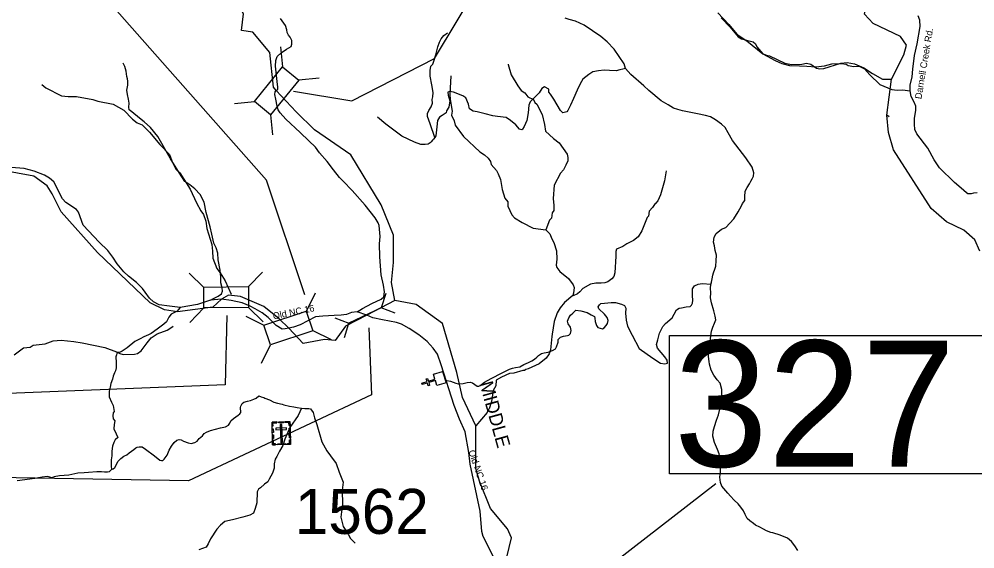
# Model space of a CAD drawing. Extents: x 1248089 to 1457196, y 820910 to 988753.
# Drawn here: x 1308265 to 1318874, y 942316 to 948203 of the extents above; entities that cross this region are included whole.
import ezdxf

# ---------------------------------------------------------------- set-up
doc = ezdxf.new("R2010")
doc.units = 0
for name, color, linetype in [('Exist Cultural Cemetery CELL', 7, 'Continuous'), ('Exist Cultural Church CELL', 7, 'Continuous'), ('Exist Hydrographic Creek Single Shore', 7, 'Continuous'), ('Exist Hydrographic Misc Water Feature', 7, 'Continuous'), ('Exist Road Non-System Type 51', 7, 'Continuous'), ('Exist Road Secondary Structure Culvert CELL', 7, 'Continuous'), ('Exist Road Secondary Structure Standard Bridge CELL', 7, 'Continuous'), ('Exist Road Secondary Structure Standard Bridge Number Label', 7, 'Continuous'), ('Exist Road Secondary Type 10 Attributed', 7, 'Continuous'), ('Exist Road Secondary Type 41 Attributed', 7, 'Continuous'), ('Exist Road Secondary Type 51 Attributed', 7, 'Continuous'), ('Exist Road Secondary Type 51 Label', 7, 'Continuous'), ('Prop Guardrail Anchor Unit CELL', 7, 'Continuous'), ('Prop Lane Lines', 7, 'Continuous'), ('Scratch_Level_4', 7, 'Continuous')]:
    doc.layers.add(name, color=color, linetype=linetype)

msp = doc.modelspace()

# ---------------------------------------------------------------- linework, layer by layer
at = {"layer": 'Exist Cultural Cemetery CELL'}
for points in [[(1311072, 943725), (1311271, 943732), (1311278, 943477), (1311079, 943471)], [(1311073, 943682), (1311084, 943682), (1311083, 943715), (1311124, 943716), (1311123, 943727), (1311072, 943725)], [(1311146, 943728), (1311197, 943729), (1311198, 943718), (1311146, 943716)], [(1311181, 943699), (1311163, 943699), (1311169, 943496), (1311188, 943497)], [(1311272, 943688), (1311261, 943688), (1311260, 943720), (1311219, 943719), (1311219, 943730), (1311271, 943731)], [(1311075, 943608), (1311074, 943651), (1311085, 943652), (1311087, 943608)], [(1311114, 943659), (1311115, 943640), (1311233, 943644), (1311232, 943662)], [(1311263, 943615), (1311261, 943658), (1311273, 943658), (1311274, 943615)], [(1311265, 943549), (1311263, 943592), (1311275, 943593), (1311276, 943549)], [(1311077, 943541), (1311076, 943584), (1311087, 943584), (1311089, 943541)], [(1311112, 943472), (1311112, 943483), (1311090, 943483), (1311089, 943523), (1311078, 943523), (1311079, 943471)], [(1311136, 943484), (1311221, 943487), (1311222, 943475), (1311137, 943473)], [(1311245, 943476), (1311245, 943487), (1311267, 943488), (1311266, 943529), (1311277, 943529), (1311278, 943477)]]:
    msp.add_lwpolyline(points, close=True, dxfattribs=at)
at = {"layer": 'Exist Cultural Church CELL'}
msp.add_lwpolyline([(1312902, 944132), (1312886, 944186), (1312813, 944164), (1312822, 944133), (1312807, 944129), (1312798, 944159), (1312740, 944142), (1312735, 944157), (1312793, 944175), (1312784, 944205), (1312799, 944210), (1312808, 944179), (1312881, 944201), (1312864, 944257), (1312966, 944288), (1313004, 944163)], close=True, dxfattribs=at)
at = {"layer": 'Exist Hydrographic Creek Single Shore'}
for points in [[(1311047, 947831), (1310858, 948058), (1310733, 948077), (1310757, 948262), (1310481, 948756), (1310139, 949185), (1309835, 949522), (1309411, 949947), (1309262, 950054)], [(1317921, 947117), (1317896, 947134), (1317947, 947534), (1318087, 947807), (1318114, 947915), (1318050, 948008), (1317745, 948155), (1317647, 948259), (1317665, 948340), (1317879, 948570), (1317939, 948634), (1318041, 948683), (1318108, 948716), (1318151, 948781), (1318179, 948915), (1318070, 949093)], [(1311120, 947409), (1311089, 947447), (1311047, 947831)], [(1312437, 945075), (1312399, 945277), (1312420, 945497), (1312420, 945802), (1312284, 946138), (1311948, 946694), (1311542, 946972), (1311341, 947172), (1311120, 947409)], [(1318928, 945626), (1318872, 945752), (1318750, 945857), (1318560, 945952), (1318388, 946097), (1317970, 946749), (1317916, 946944), (1317896, 947134)], [(1310511, 945092), (1310416, 945001), (1310024, 944952), (1309879, 944973), (1309718, 945049), (1309136, 945609), (1308733, 946062), (1308630, 946260), (1308577, 946352), (1308427, 946456), (1307923, 946551)], [(1311258, 944769), (1311152, 944873), (1310981, 945010), (1310723, 945120), (1310590, 945135), (1310511, 945092)], [(1312437, 945075), (1312126, 944915), (1311887, 944792), (1311772, 944633), (1311654, 944644), (1311419, 944598), (1311258, 944769)], [(1313654, 942117), (1313730, 942439), (1313687, 942539), (1313496, 942764), (1313374, 943068), (1313334, 943210), (1313334, 943685), (1313186, 943999), (1313123, 944276), (1312966, 944820), (1312672, 945030), (1312437, 945075)]]:
    msp.add_lwpolyline(points, dxfattribs=at)
at = {"layer": 'Exist Hydrographic Misc Water Feature'}
for points in [[(1316056, 948218), (1316158, 948113), (1316246, 948007), (1316285, 947983), (1316412, 947951), (1316440, 947927), (1316455, 947895), (1316519, 947817), (1316571, 947797), (1316595, 947793), (1316765, 947713), (1316837, 947699), (1316953, 947703), (1317005, 947714), (1317053, 947701), (1317116, 947659), (1317152, 947652), (1317196, 947655), (1317386, 947713), (1317458, 947719), (1317537, 947705), (1317641, 947663), (1317739, 947598), (1317848, 947536), (1317947, 947534)], [(1313695, 947701), (1313692, 947697), (1313726, 947583), (1313799, 947462), (1313838, 947409), (1313877, 947384), (1313910, 947339), (1313974, 947310), (1313989, 947277), (1314012, 947257), (1314070, 947143), (1314097, 947031), (1314108, 946959), (1314198, 946876), (1314259, 946828), (1314348, 946703), (1314355, 946666), (1314354, 946629), (1314335, 946581), (1314306, 946529), (1314273, 946490), (1314204, 946357), (1314192, 946210), (1314202, 946133), (1314199, 946078), (1314183, 946050), (1314173, 945990), (1314153, 945969), (1314112, 945861)], [(1313057, 947573), (1313046, 947370), (1313049, 947309), (1313070, 947179), (1313065, 947135), (1313094, 947074), (1313104, 947025), (1313198, 946900), (1313380, 946729), (1313431, 946696), (1313470, 946659), (1313499, 946622), (1313506, 946586), (1313565, 946520), (1313584, 946484), (1313607, 946419), (1313626, 946311), (1313656, 946214), (1313691, 946173), (1313690, 946126), (1313734, 946028), (1313765, 945995), (1313848, 945942), (1313970, 945880), (1314112, 945861)], [(1308518, 947475), (1308561, 947438), (1308737, 947352), (1308809, 947343), (1308901, 947343), (1309084, 947310), (1309138, 947291), (1309307, 947259), (1309426, 947192), (1309522, 947090), (1309577, 947051), (1309630, 947028), (1309711, 946947), (1309825, 946809), (1309935, 946698), (1309961, 946627), (1310005, 946536), (1310048, 946495), (1310162, 946313), (1310235, 946163), (1310283, 946073), (1310310, 946032), (1310336, 945956), (1310348, 945876), (1310404, 945698), (1310412, 945626), (1310414, 945546), (1310460, 945433), (1310497, 945384), (1310551, 945295), (1310619, 945145)], [(1315446, 946517), (1315428, 946404), (1315386, 946252), (1315356, 946185), (1315328, 946154), (1315324, 946155), (1315295, 946108), (1315260, 946067), (1315250, 946013), (1315238, 945997), (1315177, 945849), (1315135, 945782), (1315086, 945742), (1315009, 945706), (1314968, 945676), (1314896, 945645), (1314887, 945622), (1314888, 945569), (1314879, 945383), (1314865, 945344), (1314844, 945316), (1314799, 945285), (1314767, 945274), (1314727, 945269), (1314667, 945270), (1314606, 945259), (1314521, 945211), (1314488, 945172), (1314464, 945149), (1314415, 945128), (1314411, 945130)], [(1314112, 945861), (1314155, 945817), (1314178, 945760), (1314201, 945719), (1314231, 945627), (1314235, 945534), (1314225, 945467), (1314232, 945443), (1314267, 945398), (1314364, 945319), (1314414, 945250), (1314425, 945222), (1314420, 945158), (1314411, 945130)], [(1314411, 945130), (1314319, 945054), (1314270, 944995), (1314237, 944940), (1314204, 944842), (1314183, 944701), (1314177, 944675), (1314163, 944527), (1314150, 944483), (1314117, 944435), (1314039, 944372), (1313916, 944317), (1313888, 944309), (1313876, 944297), (1313856, 944299), (1313755, 944269), (1313707, 944264), (1313618, 944226), (1313561, 944191), (1313555, 944129), (1313528, 944078), (1313509, 943954), (1313483, 943874), (1313469, 943859), (1313460, 943833), (1313334, 943685)], [(1308209, 944473), (1308315, 944551), (1308388, 944559), (1308420, 944579), (1308553, 944596), (1308641, 944628), (1308730, 944634), (1308873, 944620), (1308965, 944606), (1309216, 944554), (1309347, 944507), (1309383, 944487), (1309418, 944475), (1309547, 944480), (1309579, 944488), (1309620, 944516), (1309686, 944607), (1309731, 944662), (1309798, 944707), (1309907, 944745), (1309972, 944787), (1309976, 944792)]]:
    msp.add_lwpolyline(points, dxfattribs=at)
at = {"layer": 'Exist Road Non-System Type 51'}
for points in [[(1316021, 948272), (1316143, 948142), (1316236, 948031), (1316342, 947963), (1316521, 947818), (1316656, 947744), (1316730, 947710), (1316818, 947688), (1316929, 947685), (1317010, 947681), (1317109, 947674), (1317204, 947685), (1317285, 947706), (1317389, 947710), (1317447, 947701), (1317469, 947686), (1317532, 947676), (1317591, 947681), (1317647, 947649), (1317708, 947584), (1317819, 947478), (1317954, 947421), (1318013, 947415), (1318071, 947417), (1318154, 947406)], [(1314997, 947654), (1314982, 947706), (1314869, 947869), (1314792, 947952), (1314722, 948009), (1314538, 948134), (1314441, 948179), (1314371, 948197), (1314326, 948213)], [(1312880, 946886), (1312827, 947040), (1312798, 947121), (1312798, 947155), (1312811, 947189), (1312840, 947229), (1312852, 947270), (1312849, 947311), (1312858, 947338), (1312861, 947387), (1312847, 947473), (1312829, 947568), (1312829, 947633), (1312836, 947679), (1312856, 947701), (1312872, 947746), (1312890, 947807), (1312913, 947893), (1312931, 947945), (1312951, 947983), (1312978, 948022), (1313021, 948051)], [(1310389, 945079), (1310414, 945094), (1310475, 945123), (1310513, 945149), (1310524, 945181), (1310519, 945218), (1310503, 945271), (1310504, 945335), (1310498, 945413), (1310475, 945528), (1310471, 945602), (1310451, 945661), (1310426, 945714), (1310405, 945813), (1310385, 945893), (1310341, 946055), (1310318, 946167), (1310274, 946253), (1310215, 946316), (1310161, 946360), (1310106, 946398), (1310045, 946490), (1309942, 946658), (1309804, 946899), (1309724, 947000), (1309654, 947060), (1309602, 947101), (1309515, 947171), (1309488, 947195), (1309482, 947224), (1309485, 947267), (1309479, 947315), (1309468, 947366), (1309462, 947413), (1309471, 947468), (1309473, 947514), (1309468, 947538), (1309459, 947566), (1309453, 947625), (1309437, 947676), (1309418, 947712)], [(1314997, 947654), (1314968, 947647), (1314932, 947638), (1314894, 947629), (1314817, 947631), (1314758, 947634), (1314695, 947629), (1314632, 947616), (1314589, 947588), (1314524, 947534), (1314492, 947482), (1314458, 947412), (1314420, 947320), (1314384, 947245), (1314355, 947189), (1314343, 947171), (1314300, 947162), (1314273, 947187), (1314199, 947315), (1314165, 947370), (1314145, 947390), (1314143, 947424), (1314095, 947449), (1314068, 947433), (1314037, 947385), (1313937, 947282), (1313921, 947245), (1313917, 947162), (1313899, 947078), (1313872, 947011), (1313854, 946979), (1313845, 946972), (1313820, 946979), (1313779, 947029), (1313721, 947076), (1313671, 947108), (1313574, 947119), (1313522, 947128), (1313439, 947151), (1313349, 947171), (1313306, 947180), (1313265, 947205), (1313252, 947257), (1313225, 947329), (1313189, 947351), (1313088, 947390), (1313043, 947397), (1313022, 947392), (1313027, 947356), (1313047, 947293), (1313034, 947223), (1313009, 947184), (1313004, 947160), (1312962, 947132), (1312932, 947114), (1312910, 947076), (1312901, 947006), (1312892, 946907), (1312880, 946886)], [(1315945, 945257), (1315964, 945357), (1315973, 945384), (1315989, 945425), (1316000, 945457), (1316004, 945518), (1316007, 945581), (1315993, 945633), (1315984, 945685), (1315971, 945723), (1315980, 945779), (1316004, 945822), (1316063, 945867), (1316110, 945888), (1316198, 945985), (1316248, 946062), (1316284, 946128), (1316293, 946155), (1316320, 946189), (1316320, 946229), (1316324, 946290), (1316347, 946331), (1316372, 946372), (1316388, 946401), (1316403, 946428), (1316417, 946457), (1316421, 946496), (1316403, 946559), (1316331, 946661), (1316257, 946758), (1316185, 946855), (1316135, 946938), (1316101, 947000), (1316061, 947037), (1315995, 947082), (1315941, 947118), (1315885, 947131), (1315795, 947149), (1315720, 947165), (1315630, 947183), (1315578, 947197), (1315529, 947213), (1315470, 947249), (1315393, 947294), (1315253, 947411), (1315198, 947460), (1315054, 947589), (1314997, 947654)], [(1312880, 946886), (1312863, 946869), (1312853, 946859), (1312839, 946840), (1312827, 946828), (1312804, 946814), (1312773, 946808), (1312724, 946809), (1312654, 946836), (1312512, 946903), (1312335, 947036), (1312244, 947113)], [(1313013, 944189), (1313055, 944180), (1313083, 944168), (1313111, 944159), (1313139, 944150), (1313195, 944154), (1313240, 944164), (1313271, 944169), (1313297, 944162), (1313351, 944124), (1313369, 944126), (1313381, 944131), (1313432, 944168), (1313506, 944209), (1313625, 944272), (1313707, 944312), (1313742, 944326), (1313775, 944331), (1313822, 944340), (1313869, 944365), (1313918, 944387), (1313956, 944406), (1313987, 944424), (1314012, 944446), (1314031, 944464), (1314062, 944487), (1314092, 944493), (1314137, 944502), (1314186, 944520), (1314219, 944539), (1314229, 944561), (1314247, 944612), (1314250, 944643), (1314274, 944667), (1314307, 944681), (1314352, 944686), (1314368, 944690), (1314384, 944709), (1314392, 944744), (1314384, 944780), (1314361, 944817), (1314352, 944846), (1314365, 944883), (1314387, 944914), (1314410, 944934), (1314429, 944955), (1314443, 944968), (1314500, 944963), (1314570, 944944), (1314615, 944918), (1314650, 944897), (1314655, 944880), (1314659, 944843), (1314675, 944798), (1314690, 944778), (1314741, 944761), (1314758, 944773), (1314781, 944798), (1314797, 944822), (1314802, 944853), (1314793, 944888), (1314762, 944923), (1314699, 944984), (1314694, 945007), (1314706, 945029), (1314723, 945042), (1314762, 945045), (1314835, 945054), (1314884, 945054), (1314952, 945036), (1314983, 945019), (1315000, 944991), (1314995, 944935), (1315002, 944857), (1315019, 944791), (1315071, 944692), (1315148, 944542), (1315301, 944435), (1315385, 944381), (1315432, 944373), (1315463, 944381), (1315459, 944413), (1315433, 944449), (1315350, 944545), (1315341, 944589), (1315353, 944641), (1315372, 944713), (1315412, 944786), (1315440, 944821), (1315513, 944882), (1315536, 944925), (1315562, 944974), (1315590, 944991), (1315619, 944996), (1315668, 945004), (1315712, 945011), (1315727, 945025), (1315740, 945046), (1315743, 945081), (1315738, 945128), (1315740, 945181)], [(1315740, 945181), (1315741, 945207), (1315762, 945240), (1315802, 945257), (1315846, 945264), (1315945, 945257)], [(1315922, 944555), (1315935, 944615), (1315943, 944685), (1315950, 944735), (1315967, 944780), (1315984, 944824), (1315997, 944862), (1315992, 944902), (1315975, 944960), (1315949, 945051), (1315941, 945105), (1315944, 945163), (1315941, 945213), (1315944, 945253), (1315949, 945279)], [(1310053, 944997), (1310030, 944973), (1310021, 944958), (1309990, 944944), (1309952, 944926), (1309928, 944891), (1309900, 944838), (1309870, 944815), (1309798, 944757), (1309729, 944711), (1309702, 944694), (1309650, 944673), (1309607, 944651), (1309549, 944619), (1309463, 944551), (1309409, 944514), (1309388, 944503), (1309366, 944500), (1309351, 944488), (1309345, 944473), (1309338, 944452), (1309342, 944389), (1309342, 944328), (1309334, 944294), (1309324, 944273), (1309307, 944237), (1309301, 944201), (1309284, 944153), (1309274, 944114), (1309266, 944069), (1309265, 944004), (1309289, 943947), (1309307, 943911), (1309320, 943843), (1309309, 943827), (1309306, 943794), (1309307, 943762), (1309326, 943739), (1309320, 943699), (1309316, 943650), (1309341, 943595), (1309361, 943554), (1309332, 943529), (1309315, 943500), (1309301, 943457), (1309295, 943401), (1309294, 943349), (1309286, 943307), (1309286, 943260), (1309287, 943234), (1309291, 943199)], [(1316908, 942297), (1316875, 942351), (1316838, 942400), (1316795, 942437), (1316712, 942467), (1316630, 942493), (1316608, 942498), (1316561, 942517), (1316529, 942534), (1316486, 942559), (1316440, 942580), (1316415, 942600), (1316375, 942627), (1316348, 942654), (1316323, 942699), (1316306, 942739), (1316275, 942780), (1316246, 942816), (1316203, 942859), (1316162, 942902), (1316130, 942935), (1316088, 942986), (1316064, 943015), (1316049, 943055), (1316044, 943115), (1316052, 943173), (1316051, 943227), (1316053, 943287), (1316036, 943374), (1316018, 943420), (1315985, 943499), (1315967, 943567), (1315968, 943623), (1315983, 943675), (1316007, 943747), (1316030, 943804), (1316044, 943870), (1316057, 943926), (1316065, 943986), (1316064, 944032), (1316065, 944086), (1316047, 944156), (1316015, 944195), (1315977, 944246), (1315946, 944303), (1315930, 944369), (1315924, 944399), (1315919, 944453), (1315920, 944497), (1315922, 944555)], [(1309291, 943199), (1309309, 943207), (1309329, 943222), (1309344, 943253), (1309362, 943286), (1309374, 943303), (1309393, 943321), (1309426, 943346), (1309461, 943362), (1309487, 943382), (1309538, 943420), (1309560, 943439), (1309576, 943445), (1309597, 943451), (1309629, 943449), (1309666, 943423), (1309768, 943352), (1309827, 943303), (1309847, 943297), (1309859, 943297), (1309875, 943314), (1309908, 943356), (1309916, 943375), (1309931, 943414), (1309955, 943457), (1309986, 943500), (1310015, 943524), (1310042, 943532), (1310062, 943529), (1310090, 943514), (1310142, 943495), (1310174, 943489), (1310216, 943498), (1310243, 943512), (1310263, 943541), (1310301, 943573), (1310319, 943597), (1310345, 943614), (1310389, 943633), (1310443, 943648), (1310501, 943662), (1310554, 943674), (1310589, 943691), (1310604, 943715), (1310615, 943738), (1310644, 943764), (1310697, 943803), (1310716, 943816), (1310726, 943832), (1310722, 943887), (1310726, 943903), (1310742, 943932), (1310761, 943946), (1310799, 943958), (1310834, 943966), (1310871, 943980), (1310895, 943992), (1310925, 944016)], [(1310925, 944016), (1310951, 944005), (1310980, 943998), (1310993, 943992), (1311044, 943972), (1311093, 943947), (1311133, 943935), (1311185, 943923), (1311204, 943917), (1311267, 943902), (1311313, 943896), (1311351, 943889), (1311401, 943880)], [(1311401, 943880), (1311364, 943797), (1311270, 943664), (1311215, 943537), (1311192, 943465), (1311156, 943403), (1311127, 943341), (1311107, 943315), (1311097, 943263), (1311097, 943214), (1311078, 943159), (1311039, 943090), (1311026, 943061), (1310990, 943035), (1310945, 942996), (1310922, 942980), (1310909, 942950), (1310905, 942827), (1310886, 942765), (1310866, 942713), (1310827, 942690), (1310749, 942670), (1310635, 942638), (1310548, 942621), (1310499, 942579), (1310460, 942534), (1310391, 942429), (1310363, 942372), (1310340, 942336), (1310259, 942304)], [(1311401, 943880), (1311436, 943878), (1311481, 943878), (1311501, 943872), (1311530, 943830), (1311543, 943774), (1311569, 943699), (1311625, 943507), (1311680, 943406), (1311722, 943351), (1311784, 943266), (1311817, 943169), (1311862, 943058), (1311852, 942970), (1311856, 942810), (1311843, 942729), (1311836, 942670), (1311862, 942566), (1311917, 942481), (1311944, 942433), (1311996, 942380)], [(1309291, 943199), (1309272, 943180), (1309263, 943173), (1309246, 943167), (1309212, 943167), (1309179, 943174), (1309127, 943171), (1309035, 943164), (1308988, 943160), (1308915, 943157), (1308816, 943136), (1308714, 943128), (1308654, 943116), (1308636, 943110), (1308616, 943106), (1308607, 943113), (1308575, 943119), (1308520, 943112), (1308439, 943098), (1308243, 943073)]]:
    msp.add_lwpolyline(points, dxfattribs=at)
at = {"layer": 'Exist Road Secondary Structure Culvert CELL'}
for p, q in [((1312335, 945154), (1312284, 944996)), ((1312284, 944996), (1311926, 944824)), ((1312440, 944936), (1312284, 944996)), ((1311771, 944883), (1311926, 944824)), ((1311876, 944665), (1311926, 944824))]:
    msp.add_line(p, q, dxfattribs=at)
at = {"layer": 'Exist Road Secondary Structure Standard Bridge CELL'}
for p, q in [((1311167, 947896), (1311190, 947671)), ((1311594, 947547), (1311369, 947524)), ((1310879, 947284), (1310654, 947261)), ((1311055, 947141), (1311078, 946916)), ((1310968, 945392), (1310810, 945230)), ((1310314, 945221), (1310152, 945380)), ((1311454, 944958), (1311555, 945160)), ((1310316, 944995), (1310158, 944833)), ((1310973, 944840), (1310812, 944998)), ((1310780, 944903), (1310983, 944802)), ((1311525, 944743), (1311728, 944642)), ((1310955, 944380), (1311056, 944582))]:
    msp.add_line(p, q, dxfattribs=at)
for points in [[(1311369, 947524), (1311056, 947140), (1310876, 947287), (1311190, 947671)], [(1310812, 944998), (1310316, 944994), (1310314, 945225), (1310810, 945230)], [(1310983, 944802), (1311453, 944959), (1311527, 944739), (1311056, 944582)]]:
    msp.add_lwpolyline(points, close=True, dxfattribs=at)
at = {"layer": 'Exist Road Secondary Structure Standard Bridge Number Label'}
msp.add_line((1313829, 941362), (1315998, 943041), dxfattribs=at)
for points in [[(1311436, 945141), (1311012, 946414), (1306982, 950975), (1306487, 954475)], [(1311311, 947403), (1311959, 947293), (1312875, 947766), (1314091, 949788)], [(1310571, 944911), (1310551, 944139), (1307678, 944024)]]:
    msp.add_lwpolyline(points, dxfattribs=at)
msp.add_lwpolyline([(1315483, 944687), (1319199, 944687), (1319199, 943151), (1315483, 943151)], close=True, dxfattribs=at)
at = {"layer": 'Exist Road Secondary Type 10 Attributed'}
msp.add_lwpolyline([(1318899, 946272), (1318858, 946270), (1318832, 946263), (1318797, 946263), (1318781, 946272), (1318721, 946325), (1318646, 946386), (1318481, 946551), (1318423, 946639), (1318353, 946767), (1318228, 946928), (1318208, 946977), (1318202, 947035), (1318205, 947102), (1318220, 947188), (1318219, 947236), (1318201, 947280), (1318167, 947344), (1318154, 947406), (1318155, 947467), (1318178, 947563), (1318187, 947645), (1318202, 947800), (1318233, 947928), (1318267, 948119), (1318264, 948191), (1318244, 948240)], dxfattribs=at)
at = {"layer": 'Exist Road Secondary Type 41 Attributed'}
for points in [[(1310511, 945092), (1310389, 945079), (1310246, 945030), (1310053, 944997), (1309935, 945013), (1309820, 945028), (1309755, 945063), (1309711, 945102), (1309664, 945167), (1309634, 945210), (1309566, 945277), (1309479, 945347), (1309428, 945393), (1309354, 945482), (1309305, 945557), (1309249, 945633), (1309153, 945725), (1308977, 945915), (1308924, 946057), (1308901, 946087), (1308783, 946165), (1308748, 946204), (1308652, 946396), (1308603, 946436), (1308546, 946469), (1308433, 946515), (1308321, 946542), (1308033, 946566)], [(1311258, 944769), (1311218, 944760), (1311184, 944759), (1311120, 944798), (1311030, 944888), (1310962, 944941), (1310885, 944984), (1310831, 945014), (1310739, 945049), (1310619, 945075), (1310511, 945092)], [(1312018, 944950), (1311954, 944942), (1311899, 944919), (1311838, 944914), (1311762, 944908), (1311637, 944902), (1311556, 944894), (1311385, 944804), (1311311, 944781), (1311258, 944769)]]:
    msp.add_lwpolyline(points, dxfattribs=at)
at = {"layer": 'Exist Road Secondary Type 51 Attributed'}
for points in [[(1311120, 947409), (1311136, 947426), (1311136, 947447), (1311128, 947508), (1311111, 947680), (1311113, 947742), (1311130, 947786), (1311175, 947828), (1311232, 947869), (1311285, 947900), (1311293, 947924), (1311291, 947965), (1311272, 948001), (1311255, 948026), (1311242, 948054), (1311238, 948083), (1311221, 948130), (1311166, 948210)], [(1312018, 944950), (1312078, 944989), (1312179, 945042), (1312285, 945091), (1312315, 945116), (1312321, 945171), (1312311, 945245), (1312283, 945362), (1312268, 945560), (1312264, 945706), (1312271, 945786), (1312260, 945909), (1312251, 945941), (1312218, 945996), (1312105, 946134), (1311962, 946298), (1311862, 946402), (1311822, 946444), (1311754, 946527), (1311684, 946620), (1311600, 946718), (1311553, 946781), (1311481, 946849), (1311384, 946942), (1311225, 947091), (1311162, 947161), (1311141, 947193), (1311130, 947235), (1311113, 947314), (1311105, 947364), (1311107, 947394), (1311120, 947409)], [(1313552, 942183), (1313416, 942455), (1313400, 942508), (1313384, 942734), (1313273, 943258), (1313257, 943387), (1313216, 943616), (1313154, 943756), (1313094, 943911), (1312949, 944360), (1312909, 944479), (1312861, 944548), (1312794, 944620), (1312702, 944693), (1312596, 944765), (1312509, 944813), (1312455, 944833), (1312300, 944861), (1312193, 944882), (1312126, 944915), (1312018, 944950)]]:
    msp.add_lwpolyline(points, dxfattribs=at)
at = {"layer": 'Prop Guardrail Anchor Unit CELL'}
msp.add_lwpolyline([(1312146, 944774), (1312176, 944028), (1310146, 943073), (1303338, 943192)], dxfattribs=at)

# ---------------------------------------------------------------- texts
at = {"layer": 'Exist Road Secondary Structure Standard Bridge Number Label'}
msp.add_text('327', height=1400, dxfattribs=at).set_placement((1315534, 943230))
at = {"layer": 'Exist Road Secondary Type 51 Label'}
for s, rotation, p in [('Darnell Creek Rd.', 80.4932, (1318280, 947310)), ('Old NC 16', 11.4597, (1311089, 944865)), ('Old NC 16', 288.787, (1313251, 943401))]:
    msp.add_text(s, height=75, rotation=rotation, dxfattribs=at).set_placement(p)
at = {"layer": 'Prop Lane Lines'}
msp.add_text('1562', height=500, dxfattribs=at).set_placement((1311325, 942483))
at = {"layer": 'Scratch_Level_4'}
msp.add_text('MIDDLE', height=150, rotation=285.4792, dxfattribs=at).set_placement((1313374, 944156))

doc.saveas('drawing.dxf')
